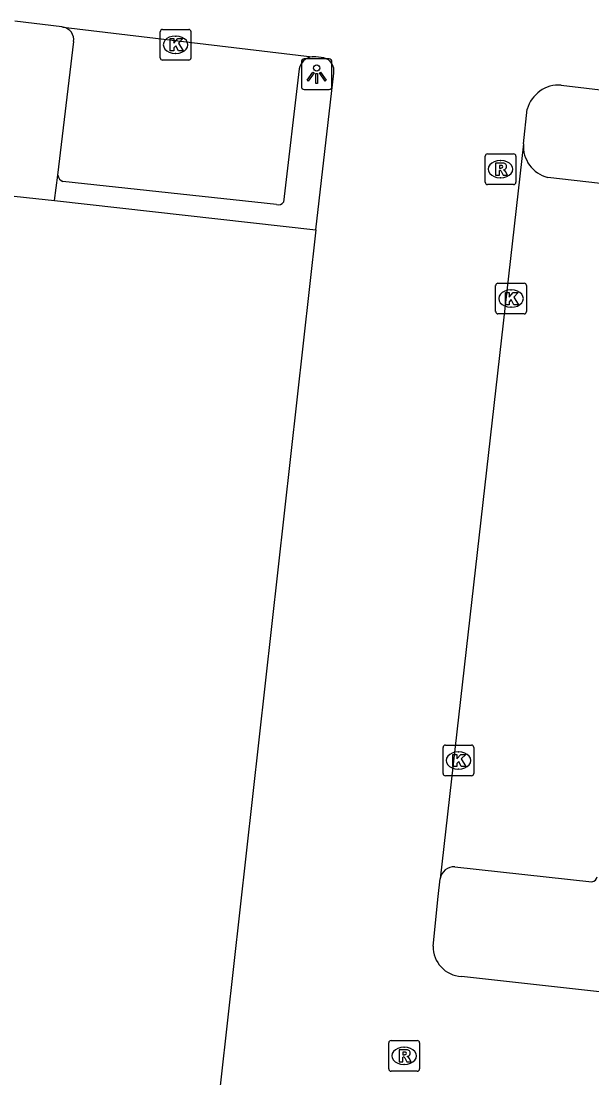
# Model space of a CAD drawing. Extents: x 162026 to 163499, y 387297 to 388169.
# Drawn here: x 162130.69 to 162149.27, y 387793.2 to 387827.62 of the extents above; entities that cross this region are included whole.
import ezdxf

# ---------------------------------------------------------------- set-up
doc = ezdxf.new("R2010")
doc.units = 0
for name, color, linetype in [('IMGEO_Kolk', 7, 'Continuous'), ('IMGEO_Lichtpunt', 7, 'Continuous'), ('IMGEO_Pand', 7, 'Continuous'), ('IMGEO_Parkeervlak_open', 7, 'Continuous'), ('IMGEO_Rijbaan_lokaal_open', 7, 'Continuous'), ('IMGEO_Rioolput', 7, 'Continuous'), ('IMGEO_Voetpad_open', 7, 'Continuous')]:
    doc.layers.add(name, color=color, linetype=linetype)

msp = doc.modelspace()

# ---------------------------------------------------------------- linework, layer by layer
at = {"layer": 'IMGEO_Kolk'}
for p, q in [((162135.297, 387827.351), (162136.149, 387827.351)), ((162135.222, 387826.425), (162135.222, 387827.277)), ((162135.71, 387827.131), (162135.735, 387827.131)), ((162136.223, 387827.277), (162136.223, 387826.425)), ((162136.149, 387826.351), (162135.297, 387826.351)), ((162135.733, 387826.571), (162135.708, 387826.571)), ((162146.217, 387819.085), (162147.069, 387819.085)), ((162146.142, 387818.159), (162146.142, 387819.011)), ((162146.63, 387818.865), (162146.655, 387818.865)), ((162147.143, 387819.011), (162147.143, 387818.159)), ((162147.069, 387818.085), (162146.217, 387818.085)), ((162146.653, 387818.305), (162146.628, 387818.305)), ((162144.43, 387803.112), (162144.43, 387803.964)), ((162144.505, 387804.038), (162145.357, 387804.038)), ((162145.431, 387803.964), (162145.431, 387803.112)), ((162144.918, 387803.818), (162144.943, 387803.818)), ((162144.941, 387803.258), (162144.916, 387803.258)), ((162145.357, 387803.038), (162144.505, 387803.038))]:
    msp.add_line(p, q, dxfattribs=at)
for points in [[(162135.297, 387827.351), (162136.149, 387827.351)], [(162135.222, 387826.425), (162135.222, 387827.277)], [(162135.543, 387827.051), (162135.666, 387827.051), (162135.666, 387826.9), (162135.796, 387827.051), (162135.96, 387827.051), (162135.814, 387826.9), (162135.967, 387826.651), (162135.815, 387826.651), (162135.73, 387826.815), (162135.666, 387826.748), (162135.666, 387826.651), (162135.543, 387826.651), (162135.543, 387827.051)], [(162136.223, 387827.277), (162136.223, 387826.425)], [(162136.149, 387826.351), (162135.297, 387826.351)], [(162146.217, 387819.085), (162147.069, 387819.085)], [(162146.142, 387818.159), (162146.142, 387819.011)], [(162146.463, 387818.785), (162146.586, 387818.785), (162146.586, 387818.634), (162146.716, 387818.785), (162146.88, 387818.785), (162146.734, 387818.634), (162146.887, 387818.385), (162146.735, 387818.385), (162146.65, 387818.549), (162146.586, 387818.482), (162146.586, 387818.385), (162146.463, 387818.385), (162146.463, 387818.785)], [(162147.143, 387819.011), (162147.143, 387818.159)], [(162147.069, 387818.085), (162146.217, 387818.085)], [(162144.43, 387803.112), (162144.43, 387803.964)], [(162144.505, 387804.038), (162145.357, 387804.038)], [(162145.431, 387803.964), (162145.431, 387803.112)], [(162144.751, 387803.738), (162144.874, 387803.738), (162144.874, 387803.587), (162145.004, 387803.738), (162145.168, 387803.738), (162145.022, 387803.587), (162145.175, 387803.338), (162145.023, 387803.338), (162144.938, 387803.502), (162144.874, 387803.435), (162144.874, 387803.338), (162144.751, 387803.338), (162144.751, 387803.738)], [(162145.357, 387803.038), (162144.505, 387803.038)]]:
    msp.add_lwpolyline(points, dxfattribs=at)
for centre, start, end in [((162135.299, 387827.275), 91.552, 178.448), ((162135.299, 387827.275), 91.552, 178.448), ((162136.147, 387827.275), 1.552, 88.448), ((162136.147, 387827.275), 1.552, 88.448), ((162135.299, 387826.427), 181.552, 268.448), ((162135.299, 387826.427), 181.552, 268.448), ((162136.147, 387826.427), 271.552, 358.448), ((162136.147, 387826.427), 271.552, 358.448), ((162146.219, 387819.009), 91.552, 178.448), ((162146.219, 387819.009), 91.552, 178.448), ((162147.067, 387819.009), 1.552, 88.448), ((162147.067, 387819.009), 1.552, 88.448), ((162146.219, 387818.161), 181.552, 268.448), ((162146.219, 387818.161), 181.552, 268.448), ((162147.067, 387818.161), 271.552, 358.448), ((162147.067, 387818.161), 271.552, 358.448), ((162144.507, 387803.962), 91.552, 178.448), ((162144.507, 387803.962), 91.552, 178.448), ((162145.355, 387803.962), 1.552, 88.448), ((162145.355, 387803.962), 1.552, 88.448), ((162144.507, 387803.114), 181.552, 268.448), ((162144.507, 387803.114), 181.552, 268.448), ((162145.355, 387803.114), 271.552, 358.448), ((162145.355, 387803.114), 271.552, 358.448)]:
    msp.add_arc(centre, 0.0765, start, end, dxfattribs=at)
for centre, major_axis, ratio, start_param, end_param in [((162135.709, 387826.851), (-0.387, 0.002), 0.722429, 4.712389, 7.853982), ((162135.734, 387826.851), (-0.39, 0.002), 0.717154, 1.570796, 4.712389), ((162146.629, 387818.585), (-0.387, 0.002), 0.722429, 4.712389, 7.853982), ((162146.654, 387818.585), (-0.39, 0.002), 0.717154, 1.570796, 4.712389), ((162144.917, 387803.538), (-0.387, 0.002), 0.722429, 4.712389, 7.853982), ((162144.942, 387803.538), (-0.39, 0.002), 0.717154, 1.570796, 4.712389)]:
    msp.add_ellipse(centre, major_axis=major_axis, ratio=ratio, start_param=start_param, end_param=end_param, dxfattribs=at)
at = {"layer": 'IMGEO_Lichtpunt'}
for p, q in [((162139.816, 387826.296), (162139.816, 387825.489)), ((162139.816, 387826.296), (162139.816, 387825.489)), ((162140.718, 387826.391), (162139.91, 387826.391)), ((162140.718, 387826.391), (162139.91, 387826.391)), ((162140.812, 387825.489), (162140.812, 387826.296)), ((162140.812, 387825.489), (162140.812, 387826.296)), ((162139.91, 387825.395), (162140.718, 387825.395)), ((162139.91, 387825.395), (162140.718, 387825.395))]:
    msp.add_line(p, q, dxfattribs=at)
for points in [[(162140.19, 387825.96), (162140.229, 387825.932), (162140.041, 387825.67), (162140.003, 387825.697), (162140.19, 387825.96)], [(162140.292, 387825.912), (162140.339, 387825.912), (162140.339, 387825.59), (162140.292, 387825.59), (162140.292, 387825.912)], [(162140.402, 387825.932), (162140.44, 387825.959), (162140.627, 387825.697), (162140.588, 387825.669), (162140.402, 387825.932)]]:
    msp.add_lwpolyline(points, dxfattribs=at)
msp.add_circle((162140.315, 387826.094), 0.0994, dxfattribs=at)
for centre, start, end in [((162139.91, 387826.296), 90, 180), ((162139.91, 387826.296), 90, 180), ((162140.718, 387826.296), 0, 90), ((162140.718, 387826.296), 0, 90), ((162139.91, 387825.489), 180, 270), ((162139.91, 387825.489), 180, 270), ((162140.718, 387825.489), 270, 0), ((162140.718, 387825.489), 270, 360)]:
    msp.add_arc(centre, 0.0946, start, end, dxfattribs=at)
at = {"layer": 'IMGEO_Pand'}
for points in [[(162129.845, 387821.989), (162131.777, 387821.774)], [(162131.777, 387821.774), (162140.291, 387820.827)], [(162140.291, 387820.827), (162136.99, 387791.294)]]:
    msp.add_lwpolyline(points, dxfattribs=at)
at = {"layer": 'IMGEO_Parkeervlak_open'}
for points in [[(162139.744, 387826.067), (162139.231, 387821.722)], [(162151.75, 387822.08), (162147.838, 387822.528)], [(162139.01, 387821.652), (162132.053, 387822.398)], [(162144.816, 387800.078), (162149.274, 387799.588)]]:
    msp.add_lwpolyline(points, dxfattribs=at)
for centre, radius, start, end in [((162140.217, 387825.98), 0.481, 96.1355, 169.6431), ((162148.108, 387823.558), 1.065, 176.3503, 255.325), ((162132.131, 387822.629), 0.243, 186.7684, 251.3766), ((162139.076, 387821.829), 0.189, 249.6775, 325.4728), ((162144.798, 387799.604), 0.474, 87.7825, 169.8247), ((162149.254, 387799.784), 0.197, 275.7663, 350.8643)]:
    msp.add_arc(centre, radius, start, end, dxfattribs=at)
at = {"layer": 'IMGEO_Rijbaan_lokaal_open'}
for points in [[(162132.021, 387827.43), (162130.491, 387827.621)], [(162132.066, 387827.424), (162140.166, 387826.459)], [(162140.545, 387826.422), (162140.285, 387826.457)], [(162140.291, 387820.827), (162140.87, 387825.929)], [(162148.279, 387825.537), (162158.908, 387824.273)], [(162147.045, 387823.626), (162147.17, 387824.751)], [(162147.045, 387823.626), (162144.331, 387799.688)], [(162144.105, 387797.492), (162144.265, 387799.106), (162144.331, 387799.688)], [(162149.817, 387795.974), (162145.027, 387796.502)]]:
    msp.add_lwpolyline(points, dxfattribs=at)
for centre, radius, start, end in [((162132.011, 387827.186), 0.244, 77.0703, 87.7405), ((162140.218, 387826.018), 0.444, 81.3307, 96.7435), ((162140.452, 387826.007), 0.425, 349.3768, 77.4113), ((162148.206, 387824.465), 1.074, 86.0779, 164.5761), ((162145.078, 387797.474), 0.973, 178.9194, 267.0069)]:
    msp.add_arc(centre, radius, start, end, dxfattribs=at)
at = {"layer": 'IMGEO_Rioolput'}
for p, q in [((162145.801, 387822.373), (162145.801, 387823.225)), ((162145.876, 387823.299), (162146.728, 387823.299)), ((162146.802, 387823.225), (162146.802, 387822.373)), ((162146.289, 387823.079), (162146.314, 387823.079)), ((162146.312, 387822.519), (162146.287, 387822.519)), ((162146.728, 387822.299), (162145.876, 387822.299)), ((162142.662, 387793.491), (162142.662, 387794.343)), ((162142.737, 387794.417), (162143.589, 387794.417)), ((162143.663, 387794.343), (162143.663, 387793.491)), ((162143.15, 387794.197), (162143.175, 387794.197)), ((162143.173, 387793.637), (162143.148, 387793.637)), ((162143.589, 387793.417), (162142.737, 387793.417))]:
    msp.add_line(p, q, dxfattribs=at)
for points in [[(162145.801, 387822.373), (162145.801, 387823.225)], [(162145.876, 387823.299), (162146.728, 387823.299)], [(162146.802, 387823.225), (162146.802, 387822.373)], [(162146.39, 387822.997), (162146.138, 387822.999), (162146.138, 387822.599)], [(162146.316, 387822.918), (162146.262, 387822.918), (162146.262, 387822.837)], [(162146.262, 387822.837), (162146.314, 387822.837)], [(162146.138, 387822.599), (162146.262, 387822.599), (162146.262, 387822.761), (162146.273, 387822.761)], [(162146.32, 387822.732), (162146.391, 387822.599), (162146.531, 387822.599), (162146.466, 387822.725)], [(162146.728, 387822.299), (162145.876, 387822.299)], [(162142.662, 387793.491), (162142.662, 387794.343)], [(162142.737, 387794.417), (162143.589, 387794.417)], [(162143.663, 387794.343), (162143.663, 387793.491)], [(162143.251, 387794.115), (162142.999, 387794.117), (162142.999, 387793.717)], [(162143.177, 387794.036), (162143.123, 387794.036), (162143.123, 387793.955)], [(162143.123, 387793.955), (162143.175, 387793.955)], [(162142.999, 387793.717), (162143.123, 387793.717), (162143.123, 387793.879), (162143.134, 387793.879)], [(162143.181, 387793.85), (162143.252, 387793.717), (162143.392, 387793.717), (162143.327, 387793.843)], [(162143.589, 387793.417), (162142.737, 387793.417)]]:
    msp.add_lwpolyline(points, dxfattribs=at)
for centre, radius, start, end in [((162145.878, 387823.223), 0.0765, 91.552, 178.448), ((162145.878, 387823.223), 0.0765, 91.552, 178.448), ((162146.726, 387823.223), 0.0765, 1.552, 88.448), ((162146.726, 387823.223), 0.0765, 1.552, 88.448), ((162146.298, 387823.026), 0.19, 274.7715, 282.9687), ((162146.322, 387822.822), 0.0964, 77.0061, 93.1865), ((162146.336, 387822.879), 0.0378, 276.6634, 79.6772), ((162146.389, 387822.887), 0.109, 350.3612, 89.416), ((162146.387, 387822.887), 0.112, 277.5842, 350.9817), ((162146.272, 387822.708), 0.0533, 26.0293, 88.6989), ((162146.371, 387822.672), 0.108, 29.5134, 73.7905), ((162145.878, 387822.375), 0.0765, 181.552, 268.448), ((162145.878, 387822.375), 0.0765, 181.552, 268.448), ((162146.726, 387822.375), 0.0765, 271.552, 358.448), ((162146.726, 387822.375), 0.0765, 271.552, 358.448), ((162142.739, 387794.341), 0.0765, 91.552, 178.448), ((162142.739, 387794.341), 0.0765, 91.552, 178.448), ((162143.587, 387794.341), 0.0765, 1.552, 88.448), ((162143.587, 387794.341), 0.0765, 1.552, 88.448), ((162143.159, 387794.144), 0.19, 274.7715, 282.9687), ((162143.183, 387793.94), 0.0964, 77.0061, 93.1865), ((162143.197, 387793.997), 0.0378, 276.6634, 79.6772), ((162143.25, 387794.005), 0.109, 350.3612, 89.416), ((162143.248, 387794.005), 0.112, 277.5842, 350.9817), ((162143.232, 387793.79), 0.108, 29.5134, 73.7905), ((162143.133, 387793.826), 0.0533, 26.0293, 88.6989), ((162142.739, 387793.493), 0.0765, 181.552, 268.448), ((162142.739, 387793.493), 0.0765, 181.552, 268.448), ((162143.587, 387793.493), 0.0765, 271.552, 358.448), ((162143.587, 387793.493), 0.0765, 271.552, 358.448)]:
    msp.add_arc(centre, radius, start, end, dxfattribs=at)
for centre, major_axis, ratio, start_param, end_param in [((162146.288, 387822.799), (-0.387, 0.002), 0.722429, 4.712389, 7.853982), ((162146.313, 387822.799), (-0.39, 0.002), 0.717154, 1.570796, 4.712389), ((162143.149, 387793.917), (-0.387, 0.002), 0.722429, 4.712389, 7.853982), ((162143.174, 387793.917), (-0.39, 0.002), 0.717154, 1.570796, 4.712389)]:
    msp.add_ellipse(centre, major_axis=major_axis, ratio=ratio, start_param=start_param, end_param=end_param, dxfattribs=at)
at = {"layer": 'IMGEO_Voetpad_open'}
for points in [[(162131.889, 387822.6), (162132.403, 387826.953)], [(162131.777, 387821.774), (162131.889, 387822.6)]]:
    msp.add_lwpolyline(points, dxfattribs=at)
msp.add_arc((162131.989, 387827.013), 0.418, 351.7751, 79.3923, dxfattribs=at)

doc.saveas('drawing.dxf')
